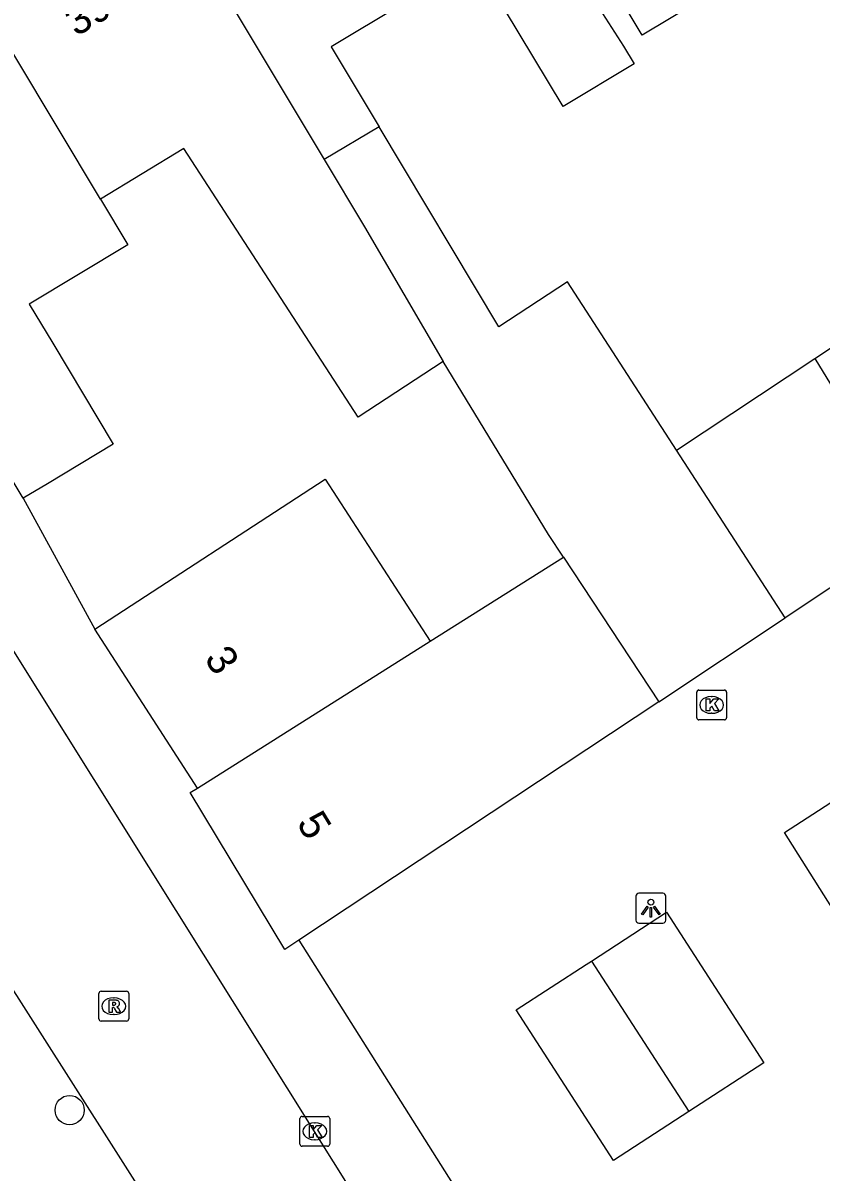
# Model space of a CAD drawing. Extents: x 159222 to 160346, y 381249 to 382166.
# Drawn here: x 159971.92 to 159998.63, y 381547.85 to 381586.28 of the extents above; entities that cross this region are included whole.
import ezdxf

# ---------------------------------------------------------------- set-up
doc = ezdxf.new("R2010")
doc.units = 0
for name, color, linetype in [('IMGEO_Boom', 7, 'Continuous'), ('IMGEO_Kolk', 7, 'Continuous'), ('IMGEO_Lichtpunt', 7, 'Continuous'), ('IMGEO_Pand', 7, 'Continuous'), ('IMGEO_Pand_nummerreeks', 7, 'Continuous'), ('IMGEO_Rijbaan_lokaal_open', 7, 'Continuous'), ('IMGEO_Rioolput', 7, 'Continuous'), ('IMGEO_Voetpad_open', 7, 'Continuous')]:
    doc.layers.add(name, color=color, linetype=linetype)

msp = doc.modelspace()

# ---------------------------------------------------------------- linework, layer by layer
at = {"layer": 'IMGEO_Boom'}
msp.add_circle((159973.48, 381549.925), 0.489, dxfattribs=at)
at = {"layer": 'IMGEO_Kolk'}
for p, q in [((159994.469, 381563.05), (159994.469, 381563.902)), ((159994.544, 381563.976), (159995.396, 381563.976)), ((159994.957, 381563.756), (159994.982, 381563.756)), ((159995.47, 381563.902), (159995.47, 381563.05)), ((159994.98, 381563.196), (159994.955, 381563.196)), ((159995.396, 381562.976), (159994.544, 381562.976)), ((159981.185, 381548.789), (159981.185, 381549.641)), ((159981.26, 381549.715), (159982.112, 381549.715)), ((159982.186, 381549.641), (159982.186, 381548.789)), ((159981.673, 381549.495), (159981.698, 381549.495)), ((159981.696, 381548.935), (159981.671, 381548.935)), ((159982.112, 381548.715), (159981.26, 381548.715))]:
    msp.add_line(p, q, dxfattribs=at)
for points in [[(159994.469, 381563.05), (159994.469, 381563.902)], [(159994.544, 381563.976), (159995.396, 381563.976)], [(159995.47, 381563.902), (159995.47, 381563.05)], [(159994.79, 381563.676), (159994.913, 381563.676), (159994.913, 381563.525), (159995.043, 381563.676), (159995.207, 381563.676), (159995.061, 381563.525), (159995.214, 381563.276), (159995.062, 381563.276), (159994.977, 381563.44), (159994.913, 381563.373), (159994.913, 381563.276), (159994.79, 381563.276), (159994.79, 381563.676)], [(159995.396, 381562.976), (159994.544, 381562.976)], [(159981.185, 381548.789), (159981.185, 381549.641)], [(159981.26, 381549.715), (159982.112, 381549.715)], [(159982.186, 381549.641), (159982.186, 381548.789)], [(159981.506, 381549.415), (159981.629, 381549.415), (159981.629, 381549.264), (159981.759, 381549.415), (159981.923, 381549.415), (159981.777, 381549.264), (159981.93, 381549.015), (159981.778, 381549.015), (159981.693, 381549.179), (159981.629, 381549.112), (159981.629, 381549.015), (159981.506, 381549.015), (159981.506, 381549.415)], [(159982.112, 381548.715), (159981.26, 381548.715)]]:
    msp.add_lwpolyline(points, dxfattribs=at)
for centre, start, end in [((159994.546, 381563.9), 91.552, 178.448), ((159994.546, 381563.9), 91.552, 178.448), ((159995.394, 381563.9), 1.552, 88.448), ((159995.394, 381563.9), 1.552, 88.448), ((159994.546, 381563.052), 181.552, 268.448), ((159994.546, 381563.052), 181.552, 268.448), ((159995.394, 381563.052), 271.552, 358.448), ((159995.394, 381563.052), 271.552, 358.448), ((159981.262, 381549.639), 91.552, 178.448), ((159981.262, 381549.639), 91.552, 178.448), ((159982.11, 381549.639), 1.552, 88.448), ((159982.11, 381549.639), 1.552, 88.448), ((159981.262, 381548.791), 181.552, 268.448), ((159981.262, 381548.791), 181.552, 268.448), ((159982.11, 381548.791), 271.552, 358.448), ((159982.11, 381548.791), 271.552, 358.448)]:
    msp.add_arc(centre, 0.0765, start, end, dxfattribs=at)
for centre, major_axis, ratio, start_param, end_param in [((159994.956, 381563.476), (-0.387, 0.002), 0.722429, 4.712389, 7.853982), ((159994.981, 381563.476), (-0.39, 0.002), 0.717154, 1.570796, 4.712389), ((159981.672, 381549.215), (-0.387, 0.002), 0.722429, 4.712389, 7.853982), ((159981.697, 381549.215), (-0.39, 0.002), 0.717154, 1.570796, 4.712389)]:
    msp.add_ellipse(centre, major_axis=major_axis, ratio=ratio, start_param=start_param, end_param=end_param, dxfattribs=at)
at = {"layer": 'IMGEO_Lichtpunt'}
for p, q in [((159992.436, 381557.082), (159992.436, 381556.275)), ((159992.436, 381557.082), (159992.436, 381556.275)), ((159993.338, 381557.177), (159992.53, 381557.177)), ((159993.338, 381557.177), (159992.53, 381557.177)), ((159993.432, 381556.275), (159993.432, 381557.082)), ((159993.432, 381556.275), (159993.432, 381557.082)), ((159992.53, 381556.181), (159993.338, 381556.181)), ((159992.53, 381556.181), (159993.338, 381556.181))]:
    msp.add_line(p, q, dxfattribs=at)
for points in [[(159992.81, 381556.746), (159992.849, 381556.718), (159992.661, 381556.456), (159992.623, 381556.483), (159992.81, 381556.746)], [(159992.912, 381556.698), (159992.959, 381556.698), (159992.959, 381556.376), (159992.912, 381556.376), (159992.912, 381556.698)], [(159993.022, 381556.718), (159993.06, 381556.745), (159993.247, 381556.483), (159993.208, 381556.455), (159993.022, 381556.718)]]:
    msp.add_lwpolyline(points, dxfattribs=at)
msp.add_circle((159992.935, 381556.88), 0.0994, dxfattribs=at)
for centre, start, end in [((159992.53, 381557.082), 90, 180), ((159992.53, 381557.082), 90, 180), ((159993.338, 381557.082), 0, 90), ((159993.338, 381557.082), 0, 90), ((159992.53, 381556.275), 180, 270), ((159992.53, 381556.275), 180, 270), ((159993.338, 381556.275), 270, 0), ((159993.338, 381556.275), 270, 360)]:
    msp.add_arc(centre, 0.0946, start, end, dxfattribs=at)
at = {"layer": 'IMGEO_Pand'}
for points in [[(159991.075, 381600.168), (159993.817, 381595.988), (159995.432, 381593.526), (159998.241, 381589.237), (159992.644, 381585.88), (159990.009, 381590.273), (159988.498, 381592.791), (159985.926, 381597.079)], [(159985.046, 381596.441), (159987.729, 381592.222), (159989.311, 381589.735), (159992.024, 381585.508), (159992.378, 381584.917), (159989.995, 381583.487), (159987.058, 381588.383), (159984.599, 381586.908)], [(159976.313, 381591.202), (159982.004, 381581.714)], [(159974.515, 381580.387), (159970.221, 381587.548)], [(159984.599, 381586.908), (159982.23, 381585.488), (159983.835, 381582.812)], [(159971.919, 381570.387), (159966.722, 381579.051), (159968.605, 381586.579)], [(159983.835, 381582.812), (159982.004, 381581.714)], [(159993.793, 381572.001), (159990.145, 381577.624), (159987.85, 381576.117), (159983.835, 381582.812)], [(159985.98, 381574.968), (159983.136, 381573.101), (159977.306, 381582.089), (159974.515, 381580.387)], [(159982.004, 381581.714), (159983.35, 381579.47), (159985.98, 381574.968)], [(159974.515, 381580.387), (159975.428, 381578.864), (159972.127, 381576.884), (159972.914, 381575.572), (159974.937, 381572.198), (159972.734, 381570.876), (159971.919, 381570.387)], [(159998.426, 381575.058), (160004.104, 381578.804)], [(159990.01, 381568.415), (159989.51, 381569.174), (159985.98, 381574.968)], [(159993.793, 381572.001), (159998.426, 381575.058)], [(159998.426, 381575.058), (160000, 381572.491), (160001.919, 381569.363)], [(159997.433, 381566.391), (159993.793, 381572.001)], [(159974.32, 381566.013), (159982.034, 381571.026), (159985.551, 381565.613)], [(160001.919, 381569.363), (159997.433, 381566.391)], [(159985.551, 381565.613), (159990.01, 381568.415)], [(159990.01, 381568.415), (159993.198, 381563.585)], [(159993.198, 381563.585), (159997.433, 381566.391)], [(159977.763, 381560.697), (159974.32, 381566.013)], [(159977.763, 381560.697), (159985.551, 381565.613)], [(159993.198, 381563.585), (159981.154, 381555.607)], [(159981.154, 381555.607), (159980.681, 381555.294), (159977.514, 381560.547), (159977.763, 381560.697)], [(160002.996, 381556.062), (160000.444, 381554.403), (159997.411, 381559.21), (159999.912, 381560.822)], [(159990.943, 381554.908), (159993.459, 381556.541), (159996.721, 381551.506), (159994.203, 381549.875)], [(159994.203, 381549.875), (159991.686, 381548.245), (159988.423, 381553.279), (159990.774, 381554.798), (159990.943, 381554.908)], [(159990.943, 381554.908), (159994.203, 381549.875)]]:
    msp.add_lwpolyline(points, dxfattribs=at)
at = {"layer": 'IMGEO_Rijbaan_lokaal_open'}
for points in [[(159939.094, 381623.231), (159950.113, 381605.587), (159954.758, 381598.275), (159957.08, 381592.897), (159960.157, 381585.77), (159960.913, 381584.02), (159962.843, 381579.548), (159970.562, 381566.909), (159981.67, 381549.205), (159987.216, 381540.342), (159991.154, 381534.117)], [(159953.876, 381583.269), (159954.185, 381582.593), (159954.441, 381581.964), (159954.682, 381581.33), (159956.627, 381577.595), (159959.688, 381572.722), (159965.798, 381562.997), (159976.297, 381546.548), (159979.506, 381541.419), (159982.163, 381537.186), (159983.357, 381535.276), (159985.364, 381532.074), (159986.125, 381530.86)]]:
    msp.add_lwpolyline(points, dxfattribs=at)
at = {"layer": 'IMGEO_Rioolput'}
for p, q in [((159974.456, 381552.974), (159974.456, 381553.826)), ((159974.531, 381553.9), (159975.383, 381553.9)), ((159975.457, 381553.826), (159975.457, 381552.974)), ((159974.944, 381553.68), (159974.969, 381553.68)), ((159974.967, 381553.12), (159974.942, 381553.12)), ((159975.383, 381552.9), (159974.531, 381552.9))]:
    msp.add_line(p, q, dxfattribs=at)
for points in [[(159974.456, 381552.974), (159974.456, 381553.826)], [(159974.531, 381553.9), (159975.383, 381553.9)], [(159975.457, 381553.826), (159975.457, 381552.974)], [(159975.045, 381553.598), (159974.793, 381553.6), (159974.793, 381553.2)], [(159974.971, 381553.519), (159974.917, 381553.519), (159974.917, 381553.438)], [(159974.917, 381553.438), (159974.969, 381553.438)], [(159974.793, 381553.2), (159974.917, 381553.2), (159974.917, 381553.362), (159974.928, 381553.362)], [(159974.975, 381553.333), (159975.046, 381553.2), (159975.186, 381553.2), (159975.121, 381553.326)], [(159975.383, 381552.9), (159974.531, 381552.9)]]:
    msp.add_lwpolyline(points, dxfattribs=at)
for centre, radius, start, end in [((159974.533, 381553.824), 0.0765, 91.552, 178.448), ((159974.533, 381553.824), 0.0765, 91.552, 178.448), ((159975.381, 381553.824), 0.0765, 1.552, 88.448), ((159975.381, 381553.824), 0.0765, 1.552, 88.448), ((159974.953, 381553.627), 0.19, 274.7715, 282.9687), ((159974.977, 381553.423), 0.0964, 77.0061, 93.1865), ((159974.991, 381553.48), 0.0378, 276.6634, 79.6772), ((159975.044, 381553.488), 0.109, 350.3612, 89.416), ((159975.042, 381553.488), 0.112, 277.5842, 350.9817), ((159974.927, 381553.309), 0.0533, 26.0293, 88.6989), ((159975.026, 381553.273), 0.108, 29.5134, 73.7905), ((159974.533, 381552.976), 0.0765, 181.552, 268.448), ((159974.533, 381552.976), 0.0765, 181.552, 268.448), ((159975.381, 381552.976), 0.0765, 271.552, 358.448), ((159975.381, 381552.976), 0.0765, 271.552, 358.448)]:
    msp.add_arc(centre, radius, start, end, dxfattribs=at)
for centre, major_axis, ratio, start_param, end_param in [((159974.943, 381553.4), (-0.387, 0.002), 0.722429, 4.712389, 7.853982), ((159974.968, 381553.4), (-0.39, 0.002), 0.717154, 1.570796, 4.712389)]:
    msp.add_ellipse(centre, major_axis=major_axis, ratio=ratio, start_param=start_param, end_param=end_param, dxfattribs=at)
at = {"layer": 'IMGEO_Voetpad_open'}
for points in [[(159971.919, 381570.387), (159974.32, 381566.013)], [(159981.154, 381555.607), (159996.445, 381531.405), (159996.504, 381531.328), (159996.57, 381531.257), (159996.642, 381531.192), (159996.719, 381531.134), (159996.802, 381531.083), (159996.888, 381531.04), (159996.978, 381531.004), (159997.071, 381530.977), (159997.166, 381530.958), (159997.262, 381530.947), (159997.359, 381530.946), (159997.456, 381530.952), (159997.551, 381530.968), (159997.645, 381530.992), (159997.736, 381531.024), (159997.825, 381531.064)]]:
    msp.add_lwpolyline(points, dxfattribs=at)

# ---------------------------------------------------------------- texts
at = {"layer": 'IMGEO_Pand_nummerreeks'}
for s, rotation, p in [('391', 30.9568, (159973.701, 381585.812)), ('3', 303.0476, (159977.966, 381565.026)), ('5', 301.3896, (159981.058, 381559.524))]:
    msp.add_text(s, height=1, rotation=rotation, dxfattribs=at).set_placement(p)

doc.saveas('drawing.dxf')
